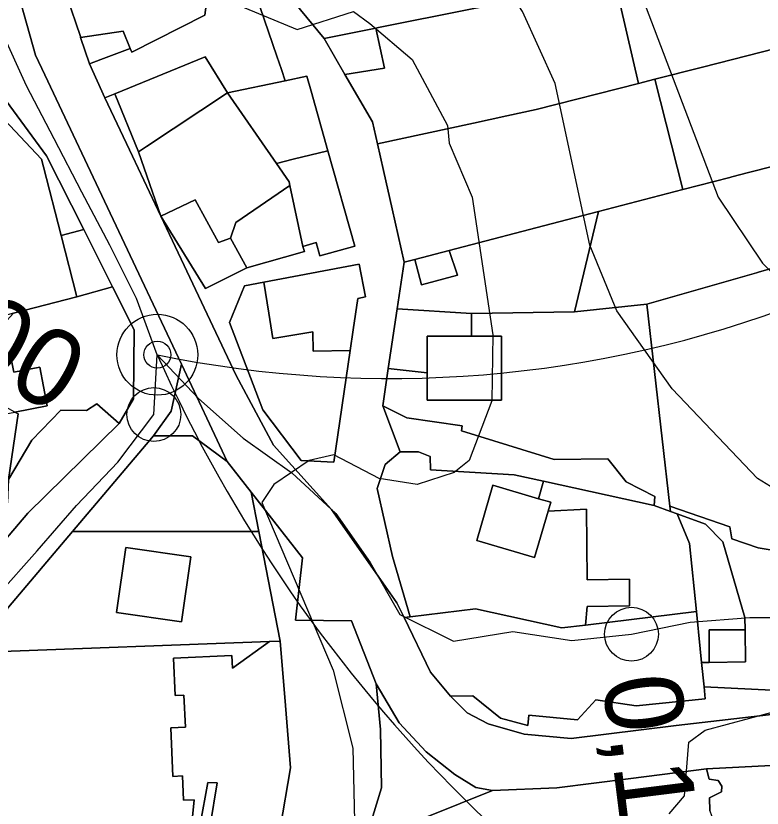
# Model space of a CAD drawing. Extents: x -510989 to -501240, y -1184665 to -1176098.
# Drawn here: x -509476.7 to -509352, y -1179477 to -1179344.7 of the extents above; entities that cross this region are included whole.
import ezdxf

# ---------------------------------------------------------------- set-up
doc = ezdxf.new("R2010")
doc.units = 0
for name, color, linetype in [('NAVRH_rozvodnice', 7, 'Continuous'), ('ostatni_plocha_x_jina_plocha', 7, 'Continuous'), ('ostatni_plocha_x_manipulacni_plocha', 7, 'Continuous'), ('ostatni_plocha_x_neplodna_puda', 7, 'Continuous'), ('ostatni_plocha_x_ostatni_komunikace', 7, 'Continuous'), ('ostatni_plocha_x_silnice', 7, 'Continuous'), ('ostatni_plocha_x_zelen', 7, 'Continuous'), ('trasovani_toku', 7, 'Continuous'), ('trvaly_travni_porost', 7, 'Continuous'), ('vodni_plocha_x_vodni_tok_v_koryte_umelem', 7, 'Continuous'), ('vrstevnice_01', 7, 'Continuous'), ('vrstevnice_02', 7, 'Continuous'), ('zahrada', 7, 'Continuous'), ('zastavena_plocha_a_nadvori', 7, 'Continuous'), ('zastavena_plocha_a_nadvori_x_spolecny_dvur', 7, 'Continuous'), ('zastavena_plocha_a_nadvori_x_zboreniste', 7, 'Continuous')]:
    doc.layers.add(name, color=color, linetype=linetype)

msp = doc.modelspace()

# ---------------------------------------------------------------- linework, layer by layer
at = {"layer": 'NAVRH_rozvodnice'}
for centre, radius, start, end in [((-509414.25, -1179213.41), 191.87, 258.3329, 291.0285), ((-509229.64, -1179301.75), 244.6, 204.0197, 246.4643)]:
    msp.add_arc(centre, radius, start, end, dxfattribs=at)
at = {"layer": 'ostatni_plocha_x_jina_plocha'}
for points in [[(-509441.23, -1179333.91), (-509438.12, -1179336.98), (-509437.37, -1179338.94), (-509437.27, -1179339.19), (-509433.08, -1179351.44), (-509432.31, -1179353.68), (-509431.68, -1179355.54), (-509441.32, -1179357.54), (-509445.09, -1179351.54), (-509460.17, -1179357.72), (-509461.83, -1179358.4), (-509464.4, -1179352.7), (-509462.51, -1179351.99), (-509457.59, -1179350.14), (-509457.34, -1179350.75), (-509445.13, -1179344.58), (-509444.52, -1179340.01), (-509446.64, -1179337.09)], [(-509465.35, -1179380.41), (-509460.55, -1179389.97), (-509466.48, -1179391.64), (-509469.12, -1179381.38)], [(-509437.38, -1179424.25), (-509428.83, -1179435.22), (-509429.98, -1179445.62), (-509420.63, -1179445.73), (-509416.51, -1179456.29), (-509415.8, -1179463.89), (-509415.64, -1179473.65), (-509422.82, -1179497.12), (-509430.76, -1179515.89), (-509437.85, -1179520.68), (-509438.62, -1179516.72), (-509435.52, -1179498.27), (-509432.52, -1179480.42), (-509430.81, -1179470.28), (-509431.67, -1179459.91), (-509432.55, -1179449.16), (-509436.1, -1179430.85)]]:
    msp.add_lwpolyline(points, close=True, dxfattribs=at)
at = {"layer": 'ostatni_plocha_x_manipulacni_plocha'}
for points in [[(-509379.39, -1179377.4), (-509383.39, -1179394.17), (-509400.61, -1179394.4), (-509412.99, -1179393.64), (-509411.83, -1179385.87), (-509410.04, -1179385.4), (-509408.92, -1179389.61), (-509402.91, -1179388.01), (-509404.32, -1179383.91), (-509386, -1179379.13)], [(-509415.42, -1179409.87), (-509411.38, -1179411.86), (-509402.13, -1179413.2), (-509402.25, -1179414.02), (-509386.76, -1179418.79), (-509377.83, -1179418.7), (-509374.74, -1179422.53), (-509369.97, -1179425.01), (-509370.07, -1179426.5), (-509388.56, -1179422.42), (-509393.46, -1179421.34), (-509407.43, -1179420.52), (-509407.47, -1179418.33), (-509409.42, -1179417.54), (-509412.49, -1179417.54)], [(-509388.56, -1179422.42), (-509370.07, -1179426.5), (-509367.37, -1179427.48), (-509366.25, -1179427.89), (-509364.19, -1179432.81), (-509363.03, -1179444.17), (-509381.54, -1179446.45), (-509381.27, -1179443.33), (-509374.19, -1179443.25), (-509374.23, -1179438.81), (-509381.29, -1179438.88), (-509381.41, -1179427.12), (-509387.8, -1179427.46), (-509387.36, -1179425.94), (-509389.39, -1179425.35)], [(-509367.47, -1179426.62), (-509357.46, -1179430.05), (-509357.1, -1179432.06), (-509352.71, -1179433.56), (-509346.44, -1179434.6), (-509339.56, -1179434.54), (-509333.34, -1179433.54), (-509327.93, -1179431.87), (-509321.45, -1179427.53), (-509336.03, -1179447.17), (-509345.95, -1179457.53), (-509361.74, -1179456.77), (-509362.16, -1179452.72), (-509360.92, -1179452.7), (-509354.81, -1179452.62), (-509354.89, -1179447.24), (-509354.92, -1179445.17), (-509358.59, -1179432.54), (-509361.5, -1179429.63), (-509366.25, -1179427.89), (-509367.37, -1179427.48)], [(-509345.95, -1179457.53), (-509349.53, -1179461.27), (-509366.43, -1179463.21), (-509383.93, -1179465.38), (-509391.81, -1179464.7), (-509397.83, -1179462.93), (-509401.32, -1179461.12), (-509404.1, -1179458.33), (-509400.34, -1179458.29), (-509395.73, -1179462), (-509391.16, -1179463.21), (-509390.99, -1179461.48), (-509382.86, -1179462.27), (-509379.84, -1179458.92), (-509373.07, -1179459.94), (-509361.54, -1179458.76), (-509361.74, -1179456.77)]]:
    msp.add_lwpolyline(points, close=True, dxfattribs=at)
at = {"layer": 'ostatni_plocha_x_neplodna_puda'}
msp.add_lwpolyline([(-509360.79, -1179477.49), (-509360.83, -1179475.33), (-509358.84, -1179474.32), (-509358.81, -1179473.38), (-509359.4, -1179472.4), (-509360.89, -1179472.2), (-509361.37, -1179470.48), (-509329.98, -1179468.83), (-509301.88, -1179467.35), (-509292.06, -1179465.9), (-509280.62, -1179461.86), (-509263.39, -1179467.95), (-509246.37, -1179475.26), (-509235.24, -1179480.05)], dxfattribs=at)
at = {"layer": 'ostatni_plocha_x_ostatni_komunikace'}
for points in [[(-509436.76, -1179334.42), (-509425.22, -1179348.51), (-509421.72, -1179354.52), (-509417.12, -1179362.43), (-509416.29, -1179366.11), (-509415.29, -1179370.55), (-509413.85, -1179376.92), (-509411.83, -1179385.87), (-509412.99, -1179393.64), (-509414.48, -1179403.63), (-509415.42, -1179409.87), (-509412.49, -1179417.54), (-509414.98, -1179419.64), (-509416.34, -1179423.65), (-509413.78, -1179434.99), (-509410.84, -1179445.09), (-509411.86, -1179445.22), (-509413.05, -1179442.76), (-509423.95, -1179427.16), (-509433.68, -1179416.39), (-509439.87, -1179404.77), (-509452.47, -1179378.16), (-509445.01, -1179390.24), (-509438.12, -1179386.77), (-509428.5, -1179384.06), (-509428.74, -1179383.21), (-509426.54, -1179382.59), (-509425.92, -1179384.79), (-509420.1, -1179383.16), (-509424.57, -1179367.26), (-509427.37, -1179357.31), (-509428.08, -1179354.79), (-509431.68, -1179355.54), (-509432.31, -1179353.68), (-509433.08, -1179351.44), (-509437.27, -1179339.19)], [(-509478.92, -1179358.09), (-509471.54, -1179368.08), (-509465.35, -1179380.41), (-509469.12, -1179381.38), (-509472.07, -1179369.95), (-509472.4, -1179368.64), (-509479.54, -1179361.12)]]:
    msp.add_lwpolyline(points, dxfattribs=at)
for points in [[(-509416.59, -1179346.78), (-509415.14, -1179353.43), (-509421.72, -1179354.52), (-509425.22, -1179348.51)], [(-509461.83, -1179358.4), (-509460.17, -1179357.72), (-509456.19, -1179367.44), (-509452.47, -1179378.16), (-509457.22, -1179368.13)], [(-509435.29, -1179389.19), (-509438.5, -1179389.8), (-509441.01, -1179395.93), (-509435.43, -1179410.52), (-509429.01, -1179418.99), (-509423.59, -1179419.23), (-509420.86, -1179400.62), (-509420.35, -1179397.15), (-509419.58, -1179391.91), (-509418.29, -1179391.66), (-509419.33, -1179386.17)], [(-509450.72, -1179410.72), (-509449.04, -1179402.89), (-509441.38, -1179419.12), (-509447.2, -1179414.85), (-509453.72, -1179414.85)]]:
    msp.add_lwpolyline(points, close=True, dxfattribs=at)
at = {"layer": 'ostatni_plocha_x_silnice'}
for points in [[(-509329.98, -1179468.83), (-509361.37, -1179470.48), (-509373.99, -1179472.08), (-509386.36, -1179473.64), (-509397.11, -1179474.11), (-509399.89, -1179473.61), (-509403.38, -1179471.44), (-509408.18, -1179467.61), (-509412.66, -1179462.78), (-509416.51, -1179456.29), (-509420.63, -1179445.73), (-509429.98, -1179445.62), (-509428.83, -1179435.22), (-509437.38, -1179424.25), (-509441.38, -1179419.12), (-509449.04, -1179402.89), (-509471.87, -1179354.54), (-509473.41, -1179351.29), (-509477.69, -1179335.99), (-509482.35, -1179296.15), (-509482.92, -1179277.66), (-509479.98, -1179265.52)], [(-509468.17, -1179341.43), (-509465.91, -1179348.18), (-509465.86, -1179348.33), (-509464.4, -1179352.7), (-509461.83, -1179358.4), (-509457.22, -1179368.13), (-509452.47, -1179378.16), (-509439.87, -1179404.77), (-509433.68, -1179416.39), (-509423.95, -1179427.16), (-509413.05, -1179442.76), (-509411.86, -1179445.22), (-509407.46, -1179454.31), (-509404.1, -1179458.33), (-509401.32, -1179461.12), (-509397.83, -1179462.93), (-509391.81, -1179464.7), (-509383.93, -1179465.38), (-509366.43, -1179463.21), (-509349.53, -1179461.27)], [(-509422.82, -1179497.12), (-509415.64, -1179473.65), (-509415.8, -1179463.89), (-509416.51, -1179456.29), (-509412.66, -1179462.78), (-509408.18, -1179467.61), (-509403.38, -1179471.44), (-509399.89, -1179473.61), (-509397.11, -1179474.11), (-509407.9, -1179478.44)]]:
    msp.add_lwpolyline(points, dxfattribs=at)
at = {"layer": 'ostatni_plocha_x_zelen'}
msp.add_lwpolyline([(-509445.09, -1179351.54), (-509441.32, -1179357.54), (-509454.85, -1179366.55), (-509456.19, -1179367.44), (-509460.17, -1179357.72)], close=True, dxfattribs=at)
at = {"layer": 'trasovani_toku'}
for p, q in [((-509474.92, -1179356.42), (-509479.05, -1179347.31)), ((-509470.27, -1179365.27), (-509474.92, -1179356.42)), ((-509465.66, -1179374.14), (-509470.27, -1179365.27)), ((-509460.99, -1179382.99), (-509465.66, -1179374.14)), ((-509456.52, -1179391.93), (-509460.99, -1179382.99)), ((-509453.06, -1179401.31), (-509456.52, -1179391.93)), ((-509453.64, -1179411.3), (-509453.06, -1179401.31)), ((-509453.06, -1179401.31), (-509446.2, -1179408.59)), ((-509446.2, -1179408.59), (-509438.73, -1179415.24)), ((-509459.68, -1179419.27), (-509453.64, -1179411.3)), ((-509438.73, -1179415.24), (-509430.58, -1179421.03)), ((-509466.58, -1179426.51), (-509459.68, -1179419.27)), ((-509430.58, -1179421.03), (-509423.25, -1179427.84)), ((-509473.14, -1179434.06), (-509466.58, -1179426.51)), ((-509423.25, -1179427.84), (-509417.5, -1179436.02)), ((-509479.79, -1179441.52), (-509473.14, -1179434.06)), ((-509417.5, -1179436.02), (-509412.54, -1179444.71)), ((-509412.54, -1179444.71), (-509403.58, -1179449.14)), ((-509364.08, -1179445.95), (-509354.11, -1179445.22)), ((-509354.11, -1179445.22), (-509344.11, -1179445.17)), ((-509373.87, -1179447.98), (-509364.08, -1179445.95)), ((-509403.58, -1179449.14), (-509393.71, -1179447.55)), ((-509393.71, -1179447.55), (-509383.82, -1179449.03)), ((-509383.82, -1179449.03), (-509373.87, -1179447.98))]:
    msp.add_line(p, q, dxfattribs=at)
for centre, radius in [((-509453.06, -1179401.31), 6.75), ((-509453.06, -1179401.31), 2.25), ((-509453.64, -1179411.3), 4.5), ((-509373.87, -1179447.98), 4.5)]:
    msp.add_circle(centre, radius, dxfattribs=at)
at = {"layer": 'trvaly_travni_porost'}
msp.add_lwpolyline([(-509366.25, -1179427.89), (-509361.5, -1179429.63), (-509358.59, -1179432.54), (-509354.92, -1179445.17), (-509354.89, -1179447.24), (-509360.92, -1179447.24), (-509360.92, -1179452.7), (-509362.16, -1179452.72), (-509362.39, -1179450.44), (-509363.03, -1179444.17), (-509364.19, -1179432.81)], close=True, dxfattribs=at)
at = {"layer": 'vodni_plocha_x_vodni_tok_v_koryte_umelem'}
for points in [[(-509505.95, -1179489.11), (-509500.91, -1179473.98), (-509497.52, -1179463.78), (-509494.94, -1179458), (-509497.35, -1179456.14), (-509487.04, -1179442.79), (-509482.52, -1179436.93), (-509474.69, -1179427.75), (-509459.42, -1179412.77), (-509457.04, -1179408.66), (-509456.95, -1179397.15), (-509460.55, -1179389.97), (-509465.35, -1179380.41), (-509471.54, -1179368.08), (-509478.92, -1179358.09), (-509480.56, -1179354.86), (-509482.38, -1179351.28), (-509484.67, -1179346.05), (-509486.86, -1179334.79), (-509489.26, -1179296.02), (-509489.36, -1179294.38), (-509490.01, -1179283.83), (-509487.46, -1179261.86)], [(-509479.98, -1179265.52), (-509482.92, -1179277.66), (-509482.35, -1179296.15), (-509477.69, -1179335.99), (-509473.41, -1179351.29), (-509471.87, -1179354.54), (-509449.04, -1179402.89), (-509450.72, -1179410.72), (-509453.72, -1179414.85), (-509467.25, -1179430.85), (-509477.9, -1179443.47), (-509481.95, -1179450.97), (-509488.7, -1179463.48), (-509497.03, -1179487.87)]]:
    msp.add_lwpolyline(points, dxfattribs=at)
at = {"layer": 'vrstevnice_01'}
msp.add_lwpolyline([(-509367.59, -1179478), (-509365, -1179475), (-509364.31, -1179466), (-509361.59, -1179464), (-509342.91, -1179459), (-509330.09, -1179455), (-509323.69, -1179451), (-509318.69, -1179446), (-509317.69, -1179443), (-509318.5, -1179440), (-509320.91, -1179437), (-509332.19, -1179434), (-509346.31, -1179426), (-509352.81, -1179422), (-509367.09, -1179407), (-509376.31, -1179394), (-509380.81, -1179383), (-509386.59, -1179356), (-509392.09, -1179344), (-509399.81, -1179332), (-509405.81, -1179319), (-509413.31, -1179264)], dxfattribs=at)
at = {"layer": 'vrstevnice_02'}
for points in [[(-509390.5, -1179246), (-509389.91, -1179270), (-509387.41, -1179286), (-509380.5, -1179304), (-509376.09, -1179331), (-509359.41, -1179375), (-509352, -1179386), (-509338.81, -1179399), (-509325, -1179407), (-509310.19, -1179409), (-509302.69, -1179408), (-509288.19, -1179403), (-509268.5, -1179394), (-509253.69, -1179392), (-509242.91, -1179394), (-509234.5, -1179399), (-509233.5, -1179402), (-509234.19, -1179408), (-509239.41, -1179414), (-509271.81, -1179435), (-509290.41, -1179450), (-509314.5, -1179464), (-509314.91, -1179469), (-509344.81, -1179489)], [(-509477.09, -1179335), (-509474.59, -1179338), (-509448.81, -1179339), (-509429.69, -1179347), (-509420.31, -1179344), (-509417.59, -1179346), (-509410.5, -1179352), (-509404.59, -1179363), (-509404.31, -1179366), (-509400.5, -1179375), (-509397, -1179398), (-509397.19, -1179409), (-509401, -1179419), (-509403.5, -1179421), (-509409.69, -1179423), (-509416, -1179422), (-509423.59, -1179418), (-509427.69, -1179419), (-509433.59, -1179423), (-509435.59, -1179426), (-509423.69, -1179454), (-509420.41, -1179467), (-509420, -1179484)]]:
    msp.add_lwpolyline(points, dxfattribs=at)
at = {"layer": 'zahrada'}
for points in [[(-509358.69, -1179334.22), (-509354.32, -1179337.76), (-509338.08, -1179347.17), (-509359.41, -1179352.6), (-509362.23, -1179353.32), (-509369.98, -1179355.29), (-509372.72, -1179355.99), (-509376.79, -1179338.43), (-509366.9, -1179336.13)], [(-509359.41, -1179352.6), (-509338.08, -1179347.17), (-509320.57, -1179357.31), (-509317.63, -1179359.01), (-509322.09, -1179361.81), (-509322.43, -1179362.81), (-509333.89, -1179365.71), (-509354.32, -1179370.89), (-509357.13, -1179371.6), (-509357.47, -1179371.68), (-509365.32, -1179373.73), (-509369.98, -1179355.29), (-509362.23, -1179353.32)], [(-509333.89, -1179365.71), (-509322.43, -1179362.81), (-509318.79, -1179372.47), (-509318.32, -1179373.69), (-509322.28, -1179377.8), (-509323.65, -1179379.22), (-509352.68, -1179387.54), (-509353.02, -1179387.64), (-509371.31, -1179392.88), (-509383.39, -1179394.17), (-509379.39, -1179377.4), (-509365.32, -1179373.73), (-509357.47, -1179371.68), (-509357.13, -1179371.6), (-509354.32, -1179370.89)], [(-509439.95, -1179379.22), (-509430.93, -1179373.03), (-509428.74, -1179383.21), (-509428.5, -1179384.06), (-509438.12, -1179386.77), (-509440.84, -1179381.82)], [(-509352.68, -1179387.54), (-509323.65, -1179379.22), (-509320.02, -1179391.16), (-509315.71, -1179402.9), (-509310.3, -1179413.94), (-509310.37, -1179415.09), (-509310.5, -1179417.16), (-509315.98, -1179423.87), (-509321.45, -1179427.53), (-509327.93, -1179431.87), (-509333.34, -1179433.54), (-509339.56, -1179434.54), (-509346.44, -1179434.6), (-509352.71, -1179433.56), (-509357.1, -1179432.06), (-509357.46, -1179430.05), (-509367.47, -1179426.62), (-509371.31, -1179392.88), (-509353.02, -1179387.64)], [(-509438.5, -1179389.8), (-509435.29, -1179389.19), (-509434.44, -1179394.36), (-509433.74, -1179398.57), (-509427.09, -1179397.47), (-509427.03, -1179400.73), (-509420.86, -1179400.62), (-509423.59, -1179419.23), (-509429.01, -1179418.99), (-509435.43, -1179410.52), (-509441.01, -1179395.93)], [(-509466.48, -1179391.64), (-509460.55, -1179389.97), (-509456.95, -1179397.15), (-509457.04, -1179408.66), (-509459.42, -1179412.77), (-509463.17, -1179409.49), (-509464.91, -1179410.64), (-509469.15, -1179410.57), (-509474.04, -1179415.56), (-509477.93, -1179422.17), (-509476.28, -1179411.2), (-509476.87, -1179410.88), (-509471.46, -1179409.84), (-509472.7, -1179403.37), (-509477.02, -1179404.2), (-509477.34, -1179402.53), (-509481.14, -1179403.26), (-509481.53, -1179401.6), (-509481.97, -1179399.71), (-509477.07, -1179394.37)], [(-509412.99, -1179393.64), (-509400.61, -1179394.4), (-509400.61, -1179398.18), (-509408, -1179398.18), (-509408, -1179404.32), (-509414.48, -1179403.63)], [(-509463.17, -1179409.49), (-509459.42, -1179412.77), (-509474.69, -1179427.75), (-509482.52, -1179436.93), (-509488.34, -1179431.17), (-509485.27, -1179429.17), (-509478.1, -1179426.03), (-509477.93, -1179422.17), (-509474.04, -1179415.56), (-509469.15, -1179410.57), (-509464.91, -1179410.64)], [(-509476.87, -1179410.88), (-509476.28, -1179411.2), (-509477.93, -1179422.17), (-509478.1, -1179426.03), (-509485.27, -1179429.17), (-509491.03, -1179418.89), (-509491.83, -1179412.15), (-509488.36, -1179411.34), (-509488.04, -1179413.02)], [(-509453.72, -1179414.85), (-509447.2, -1179414.85), (-509441.38, -1179419.12), (-509437.38, -1179424.25), (-509436.1, -1179430.85), (-509467.25, -1179430.85)], [(-509436.1, -1179430.85), (-509432.55, -1179449.16), (-509434.33, -1179449.23), (-509481.95, -1179450.97), (-509477.9, -1179443.47), (-509467.25, -1179430.85)], [(-509447.46, -1179435.06), (-509458.32, -1179433.49), (-509459.89, -1179444.35), (-509449.03, -1179445.92)], [(-509481.95, -1179450.97), (-509434.33, -1179449.23), (-509440.51, -1179453.67), (-509440.61, -1179451.54), (-509450.35, -1179451.99), (-509450.06, -1179458.23), (-509448.61, -1179458.16), (-509448.36, -1179463.5), (-509450.81, -1179463.61), (-509450.44, -1179471.73), (-509448.86, -1179471.66), (-509448.68, -1179475.73), (-509446.91, -1179475.65), (-509447.28, -1179479.62), (-509445.93, -1179479.75), (-509444.61, -1179472.73), (-509443.04, -1179472.81), (-509444.24, -1179479.92), (-509432.52, -1179480.42), (-509474.59, -1179485.28), (-509497.03, -1179487.87), (-509488.7, -1179463.48)]]:
    msp.add_lwpolyline(points, close=True, dxfattribs=at)
at = {"layer": 'zastavena_plocha_a_nadvori'}
for points in [[(-509390.82, -1179321.94), (-509378.6, -1179318.06), (-509369.88, -1179325.14), (-509358.69, -1179334.22), (-509366.9, -1179336.13), (-509376.79, -1179338.43), (-509388.19, -1179341.07), (-509398.73, -1179343.19), (-509400.76, -1179343.6), (-509416.1, -1179346.68), (-509416.59, -1179346.78), (-509425.22, -1179348.51), (-509436.76, -1179334.42), (-509436.55, -1179330.55), (-509432.02, -1179329.93), (-509428.37, -1179329.43), (-509425.25, -1179334.75), (-509418.49, -1179333.89), (-509419.55, -1179328.22), (-509403.73, -1179326.04)], [(-509469.98, -1179330.04), (-509456.44, -1179327.77), (-509447.67, -1179337.7), (-509446.64, -1179337.09), (-509444.52, -1179340.01), (-509445.13, -1179344.58), (-509457.34, -1179350.75), (-509457.59, -1179350.14), (-509458.74, -1179347.28), (-509465.86, -1179348.33), (-509465.91, -1179348.18), (-509468.17, -1179341.43), (-509468.87, -1179337.05)], [(-509376.79, -1179338.43), (-509372.72, -1179355.99), (-509389.79, -1179360.33), (-509394.68, -1179361.4), (-509400.28, -1179362.62), (-509416.29, -1179366.11), (-509417.12, -1179362.43), (-509421.72, -1179354.52), (-509415.14, -1179353.43), (-509416.59, -1179346.78), (-509416.1, -1179346.68), (-509400.76, -1179343.6), (-509398.73, -1179343.19), (-509388.19, -1179341.07)], [(-509465.86, -1179348.33), (-509458.74, -1179347.28), (-509457.59, -1179350.14), (-509462.51, -1179351.99), (-509464.4, -1179352.7)], [(-509431.68, -1179355.54), (-509428.08, -1179354.79), (-509427.37, -1179357.31), (-509424.57, -1179367.26), (-509430.35, -1179368.66), (-509433.18, -1179369.35), (-509441.32, -1179357.54)], [(-509372.72, -1179355.99), (-509369.98, -1179355.29), (-509365.32, -1179373.73), (-509379.39, -1179377.4), (-509386, -1179379.13), (-509404.32, -1179383.91), (-509410.04, -1179385.4), (-509411.83, -1179385.87), (-509413.85, -1179376.92), (-509415.29, -1179370.55), (-509416.29, -1179366.11), (-509400.28, -1179362.62), (-509394.68, -1179361.4), (-509389.79, -1179360.33)], [(-509441.32, -1179357.54), (-509433.18, -1179369.35), (-509431.05, -1179372.44), (-509430.93, -1179373.03), (-509439.95, -1179379.22), (-509440.84, -1179381.82), (-509442.85, -1179382.58), (-509446.75, -1179375.45), (-509452.47, -1179378.16), (-509456.19, -1179367.44), (-509454.85, -1179366.55)], [(-509482.57, -1179360.6), (-509479.54, -1179361.12), (-509472.4, -1179368.64), (-509472.07, -1179369.95), (-509469.12, -1179381.38), (-509466.48, -1179391.64), (-509477.07, -1179394.37), (-509487.88, -1179397.39), (-509490.63, -1179395.96), (-509497.42, -1179367.7), (-509489.45, -1179363.06)], [(-509430.35, -1179368.66), (-509424.57, -1179367.26), (-509420.1, -1179383.16), (-509425.92, -1179384.79), (-509426.54, -1179382.59), (-509428.74, -1179383.21), (-509430.93, -1179373.03), (-509431.05, -1179372.44), (-509433.18, -1179369.35)], [(-509446.75, -1179375.45), (-509442.85, -1179382.58), (-509440.84, -1179381.82), (-509438.12, -1179386.77), (-509445.01, -1179390.24), (-509452.47, -1179378.16)], [(-509404.32, -1179383.91), (-509402.91, -1179388.01), (-509408.92, -1179389.61), (-509410.04, -1179385.4)], [(-509435.29, -1179389.19), (-509419.33, -1179386.17), (-509418.29, -1179391.66), (-509419.58, -1179391.91), (-509420.35, -1179397.15), (-509420.86, -1179400.62), (-509427.03, -1179400.73), (-509427.09, -1179397.47), (-509433.74, -1179398.57), (-509434.44, -1179394.36)], [(-509408, -1179398.18), (-509400.61, -1179398.18), (-509395.57, -1179398.18), (-509395.57, -1179399.28), (-509395.57, -1179408.87), (-509408, -1179408.87), (-509408, -1179404.32)], [(-509481.14, -1179403.26), (-509477.34, -1179402.53), (-509477.02, -1179404.2), (-509472.7, -1179403.37), (-509471.46, -1179409.84), (-509476.87, -1179410.88), (-509479.72, -1179409.34), (-509480.2, -1179407.29), (-509480.75, -1179404.92)], [(-509397.02, -1179423.12), (-509389.39, -1179425.35), (-509387.36, -1179425.94), (-509387.8, -1179427.46), (-509390.05, -1179435.17), (-509399.71, -1179432.35)], [(-509447.46, -1179435.06), (-509449.03, -1179445.92), (-509459.89, -1179444.35), (-509458.32, -1179433.49)], [(-509410.84, -1179445.09), (-509399.94, -1179443.75), (-509385.48, -1179446.94), (-509381.54, -1179446.45), (-509363.03, -1179444.17), (-509362.39, -1179450.44), (-509362.16, -1179452.72), (-509361.74, -1179456.77), (-509361.54, -1179458.76), (-509373.07, -1179459.94), (-509379.84, -1179458.92), (-509382.86, -1179462.27), (-509390.99, -1179461.48), (-509391.16, -1179463.21), (-509395.73, -1179462), (-509400.34, -1179458.29), (-509404.1, -1179458.33), (-509407.46, -1179454.31), (-509411.86, -1179445.22)], [(-509354.89, -1179447.24), (-509354.81, -1179452.62), (-509360.92, -1179452.7), (-509360.92, -1179447.24)], [(-509434.33, -1179449.23), (-509432.55, -1179449.16), (-509431.67, -1179459.91), (-509430.81, -1179470.28), (-509432.52, -1179480.42), (-509444.24, -1179479.92), (-509443.04, -1179472.81), (-509444.61, -1179472.73), (-509445.93, -1179479.75), (-509447.28, -1179479.62), (-509446.91, -1179475.65), (-509448.68, -1179475.73), (-509448.86, -1179471.66), (-509450.44, -1179471.73), (-509450.81, -1179463.61), (-509448.36, -1179463.5), (-509448.61, -1179458.16), (-509450.06, -1179458.23), (-509450.35, -1179451.99), (-509440.61, -1179451.54), (-509440.51, -1179453.67)], [(-509361.37, -1179470.48), (-509360.89, -1179472.2), (-509359.4, -1179472.4), (-509358.81, -1179473.38), (-509358.84, -1179474.32), (-509360.83, -1179475.33), (-509360.79, -1179477.49), (-509358.82, -1179482.94), (-509377.54, -1179487.11), (-509396.88, -1179493.72), (-509405.06, -1179498.97), (-509404.86, -1179495.18), (-509410.39, -1179494.89), (-509410.73, -1179501.27), (-509408.81, -1179501.37), (-509414.62, -1179505.1), (-509413.2, -1179498.35), (-509407.9, -1179478.44), (-509397.11, -1179474.11), (-509386.36, -1179473.64), (-509373.99, -1179472.08)]]:
    msp.add_lwpolyline(points, close=True, dxfattribs=at)
at = {"layer": 'zastavena_plocha_a_nadvori_x_spolecny_dvur'}
msp.add_lwpolyline([(-509383.39, -1179394.17), (-509371.31, -1179392.88), (-509367.47, -1179426.62), (-509367.37, -1179427.48), (-509370.07, -1179426.5), (-509369.97, -1179425.01), (-509374.74, -1179422.53), (-509377.83, -1179418.7), (-509386.76, -1179418.79), (-509402.25, -1179414.02), (-509402.13, -1179413.2), (-509411.38, -1179411.86), (-509415.42, -1179409.87), (-509414.48, -1179403.63), (-509408, -1179404.32), (-509408, -1179408.87), (-509395.57, -1179408.87), (-509395.57, -1179399.28), (-509395.57, -1179398.18), (-509400.61, -1179398.18), (-509400.61, -1179394.4)], close=True, dxfattribs=at)
at = {"layer": 'zastavena_plocha_a_nadvori_x_zboreniste'}
msp.add_lwpolyline([(-509412.49, -1179417.54), (-509409.42, -1179417.54), (-509407.47, -1179418.33), (-509407.43, -1179420.52), (-509393.46, -1179421.34), (-509388.56, -1179422.42), (-509389.39, -1179425.35), (-509397.02, -1179423.12), (-509399.71, -1179432.35), (-509390.05, -1179435.17), (-509387.8, -1179427.46), (-509381.41, -1179427.12), (-509381.29, -1179438.88), (-509374.23, -1179438.81), (-509374.19, -1179443.25), (-509381.27, -1179443.33), (-509381.54, -1179446.45), (-509385.48, -1179446.94), (-509399.94, -1179443.75), (-509410.84, -1179445.09), (-509413.78, -1179434.99), (-509416.34, -1179423.65), (-509414.98, -1179419.64)], close=True, dxfattribs=at)

# ---------------------------------------------------------------- texts
at = {"layer": 'trasovani_toku'}
for s, rotation, p in [('11,400', 329.8882, (-509516.26, -1179384.74)), ('0,100', 277.1221, (-509378.76, -1179455.48))]:
    msp.add_text(s, height=13, rotation=rotation, dxfattribs=at).set_placement(p)

doc.saveas('drawing.dxf')
